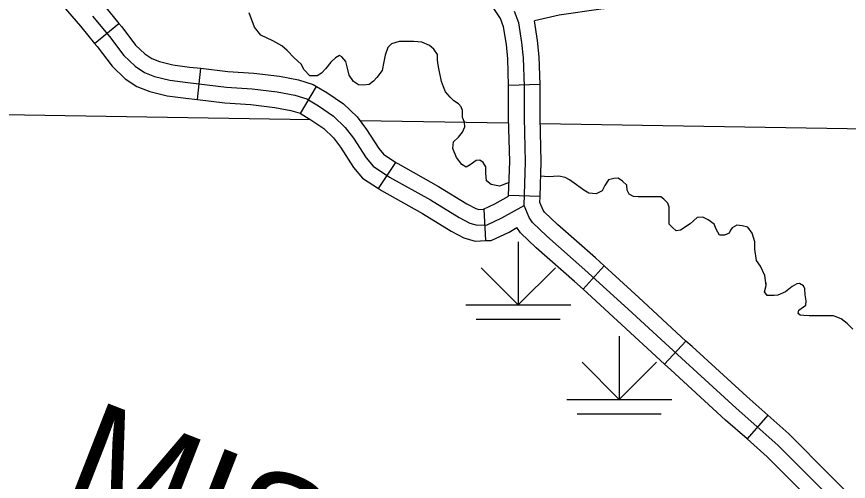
# Model space of a CAD drawing. Extents: x 8749 to 11879, y 13275 to 15339.
# Drawn here: x 10428.5 to 10507.7, y 13510.8 to 13555.1 of the extents above; entities that cross this region are included whole.
import ezdxf

# ---------------------------------------------------------------- set-up
doc = ezdxf.new("R2010")
doc.units = 0
for name, color, linetype in [('Level 32', 7, 'Continuous'), ('Level 35', 7, 'Continuous'), ('Level 44', 7, 'Continuous'), ('Level 5', 7, 'Continuous'), ('Level 9', 7, 'Continuous')]:
    doc.layers.add(name, color=color, linetype=linetype)

msp = doc.modelspace()

# ---------------------------------------------------------------- linework, layer by layer
at = {"layer": 'Level 32'}
for p, q in [((10435.907, 13552.502), (10438.217, 13554.416)), ((10445.691, 13547.16), (10446.033, 13550.141)), ((10455.5, 13545.851), (10457.044, 13548.423)), ((10478.325, 13548.598), (10475.327, 13548.501)), ((10462.943, 13538.685), (10464.6, 13541.185)), ((10478.337, 13537.945), (10475.338, 13538.041)), ((10473.156, 13533.743), (10473.02, 13536.74)), ((10484.441, 13531.328), (10482.419, 13529.112)), ((10492.226, 13524.182), (10490.193, 13521.976)), ((10500.025, 13517.11), (10498.039, 13514.862))]:
    msp.add_line(p, q, dxfattribs=at)
for points in [[(10430.087, 13562.218), (10430.724, 13562.014), (10431.968, 13561.307), (10433.005, 13560.402), (10434.747, 13558.542), (10436.841, 13556.075), (10438.217, 13554.416)], [(10429.172, 13559.361), (10429.512, 13559.252), (10430.223, 13558.848), (10430.918, 13558.241), (10432.507, 13556.545), (10434.543, 13554.147), (10435.907, 13552.502)], [(10475.327, 13548.501), (10475.244, 13551.056), (10475.12, 13552.402), (10474.841, 13554.077), (10474.551, 13554.868), (10473.853, 13555.915), (10473.047, 13557.428), (10472.826, 13558.104)], [(10485.031, 13555.879), (10484.109, 13555.784), (10480.138, 13555.197), (10477.787, 13554.648)], [(10435.692, 13555.111), (10437.313, 13553.155), (10438.69, 13551.354), (10439.756, 13550.332), (10440.638, 13549.754), (10441.615, 13549.354), (10443.081, 13548.998), (10444.769, 13548.776), (10448.455, 13548.353), (10450.92, 13548.175), (10453.297, 13547.909), (10454.962, 13547.597), (10456.113, 13547.233), (10457.223, 13546.566), (10458.667, 13545.588), (10459.777, 13544.521), (10460.554, 13543.476), (10461.753, 13541.609), (10462.42, 13540.831), (10463.996, 13539.786), (10467.905, 13537.607), (10470.614, 13535.94), (10471.636, 13535.406), (10472.324, 13535.206), (10473.302, 13535.251), (10474.701, 13535.895), (10476.808, 13537.074)], [(10438.217, 13554.416), (10438.487, 13554.089), (10439.812, 13552.357), (10440.695, 13551.51), (10441.34, 13551.087), (10442.079, 13550.785), (10443.357, 13550.475), (10444.952, 13550.264), (10446.033, 13550.141)], [(10478.325, 13548.598), (10478.239, 13551.243), (10478.097, 13552.787), (10477.787, 13554.648)], [(10435.907, 13552.502), (10436.14, 13552.22), (10437.569, 13550.352), (10438.818, 13549.153), (10439.936, 13548.42), (10441.151, 13547.923), (10442.805, 13547.521), (10444.585, 13547.287), (10445.691, 13547.16)], [(10446.033, 13550.141), (10448.595, 13549.847), (10451.058, 13549.669), (10453.518, 13549.393), (10455.328, 13549.055), (10456.734, 13548.609), (10457.044, 13548.423)], [(10457.044, 13548.423), (10458.03, 13547.831), (10459.614, 13546.758), (10460.906, 13545.516), (10461.788, 13544.33), (10462.96, 13542.506), (10463.423, 13541.965), (10464.6, 13541.185)], [(10475.338, 13538.041), (10475.441, 13541.257), (10475.331, 13545.412), (10475.331, 13548.387), (10475.327, 13548.501)], [(10478.337, 13537.945), (10478.442, 13541.249), (10478.331, 13545.452), (10478.331, 13548.435), (10478.325, 13548.598)], [(10445.691, 13547.16), (10448.316, 13546.859), (10450.783, 13546.681), (10453.075, 13546.424), (10454.596, 13546.14), (10455.491, 13545.856), (10455.5, 13545.851)], [(10455.5, 13545.851), (10456.416, 13545.301), (10457.719, 13544.418), (10458.648, 13543.525), (10459.32, 13542.622), (10460.547, 13540.711), (10461.417, 13539.696), (10462.943, 13538.685)], [(10464.6, 13541.185), (10464.777, 13541.068), (10468.664, 13538.902), (10471.356, 13537.245), (10472.198, 13536.805), (10472.505, 13536.716), (10473.02, 13536.74)], [(10462.943, 13538.685), (10463.216, 13538.504), (10467.147, 13536.313), (10469.873, 13534.635), (10471.074, 13534.008), (10472.144, 13533.697), (10473.156, 13533.743)], [(10472.94, 13536.736), (10474.02, 13537.233), (10475.336, 13537.969)], [(10475.336, 13537.969), (10475.338, 13538.041)], [(10484.441, 13531.328), (10483.605, 13532.091), (10479.997, 13535.26), (10478.764, 13536.435), (10478.622, 13536.648), (10478.318, 13537.358), (10478.337, 13537.945)], [(10473.156, 13533.743), (10473.663, 13533.766), (10475.382, 13534.558), (10476.131, 13534.976)], [(10482.419, 13529.112), (10481.604, 13529.856), (10477.972, 13533.046), (10476.452, 13534.493), (10476.131, 13534.976)], [(10492.226, 13524.182), (10487.743, 13528.316), (10484.441, 13531.328)], [(10490.193, 13521.976), (10485.715, 13526.105), (10482.419, 13529.112)], [(10500.025, 13517.11), (10498.009, 13518.892), (10492.806, 13523.647), (10492.226, 13524.182)], [(10498.039, 13514.862), (10496.004, 13516.66), (10490.778, 13521.437), (10490.193, 13521.976)], [(10507.663, 13509.673), (10506, 13511.363), (10502.01, 13515.357), (10500.025, 13517.11)], [(10505.525, 13507.569), (10503.87, 13509.25), (10499.954, 13513.17), (10498.039, 13514.862)]]:
    msp.add_lwpolyline(points, dxfattribs=at)
at = {"layer": 'Level 35'}
for points in [[(10463.281, 13549.922), (10462.783, 13549.255), (10462.454, 13548.926), (10462.049, 13548.597), (10461.517, 13548.546), (10461.036, 13548.571), (10460.555, 13548.901), (10460.15, 13549.483), (10459.948, 13550.294), (10459.821, 13550.775), (10459.442, 13551.231), (10459.239, 13551.358), (10458.834, 13551.13), (10458.404, 13550.725), (10457.923, 13550.117), (10457.518, 13549.686), (10457.088, 13549.433), (10456.404, 13549.433), (10455.873, 13549.99), (10455.569, 13550.522), (10454.911, 13551.13), (10454.253, 13551.839), (10453.721, 13552.295), (10452.861, 13552.751), (10451.747, 13553.309), (10451.139, 13554.069), (10450.608, 13555.437)], [(10476.808, 13537.074), (10476.942, 13541.253), (10476.831, 13545.432), (10476.831, 13548.411), (10476.742, 13551.15), (10476.608, 13552.595), (10476.298, 13554.462), (10475.898, 13555.551)], [(10470.951, 13545.473), (10470.951, 13546.121), (10470.824, 13546.476), (10470.571, 13546.755), (10470.116, 13547.059), (10469.761, 13547.388), (10469.331, 13547.895), (10469.128, 13548.376), (10468.926, 13548.883), (10468.698, 13550.124), (10468.622, 13550.479), (10468.572, 13550.91), (10468.546, 13551.442), (10468.217, 13551.948), (10467.812, 13552.303), (10467.078, 13552.632), (10466.319, 13552.708), (10465.458, 13552.708), (10464.901, 13552.683), (10464.193, 13552.48), (10463.838, 13552.126), (10463.56, 13551.391), (10463.433, 13550.758), (10463.281, 13549.922)], [(10470.014, 13542.509), (10470.09, 13543.142), (10470.571, 13543.598), (10470.951, 13544.054), (10471.153, 13544.561), (10471.128, 13545.017), (10470.951, 13545.473)], [(10474.469, 13538.936), (10473.685, 13539.088), (10473.229, 13539.443), (10473.153, 13540.152), (10473.153, 13540.761), (10472.925, 13541.166), (10472.596, 13541.394), (10472.242, 13541.369), (10471.66, 13540.938), (10471.28, 13540.735), (10470.875, 13540.989), (10470.369, 13541.647), (10470.014, 13542.509)], [(10475.378, 13539.274), (10474.469, 13538.936)], [(10480.106, 13539.874), (10479.101, 13539.798), (10478.399, 13539.881)], [(10487.244, 13537.948), (10486.814, 13538.151), (10486.637, 13538.531), (10486.586, 13539.012), (10486.181, 13539.392), (10485.776, 13539.696), (10485.371, 13539.646), (10484.839, 13539.519), (10484.51, 13538.987), (10484.232, 13538.48), (10483.675, 13538.202), (10482.966, 13538.252), (10482.485, 13538.556), (10481.802, 13539.038), (10481.119, 13539.519), (10480.714, 13539.747), (10480.106, 13539.874)], [(10491.719, 13534.738), (10491.294, 13534.68), (10490.939, 13534.984), (10490.636, 13535.314), (10490.61, 13536.2), (10490.61, 13536.91), (10490.484, 13537.29), (10490.13, 13537.695), (10489.826, 13537.898), (10489.37, 13537.923), (10488.661, 13537.923), (10488.029, 13537.898), (10487.674, 13537.923), (10487.244, 13537.948)], [(10508.399, 13506.788), (10504.935, 13510.307), (10500.982, 13514.263), (10497.007, 13517.776), (10491.792, 13522.542), (10486.729, 13527.21), (10482.605, 13530.974), (10478.985, 13534.153), (10477.608, 13535.464), (10477.297, 13535.931), (10476.808, 13537.074)], [(10499.87, 13529.481), (10499.743, 13530.432), (10499.313, 13531.293), (10498.958, 13531.85), (10498.781, 13532.94), (10498.781, 13533.624), (10498.528, 13534.434), (10498.123, 13535.017), (10497.591, 13535.144), (10497.06, 13535.22), (10496.63, 13534.966), (10496.452, 13534.738), (10496.326, 13534.46), (10495.896, 13534.257), (10495.415, 13534.257), (10495.111, 13534.84), (10494.908, 13535.321), (10494.326, 13535.726), (10493.82, 13535.98), (10493.288, 13535.929), (10492.63, 13535.346), (10491.719, 13534.738)], [(10508.121, 13525.327), (10507.564, 13525.859), (10507.007, 13526.289), (10506.273, 13526.568), (10505.438, 13526.593), (10504.805, 13526.593), (10503.945, 13526.593), (10503.464, 13526.619), (10503.109, 13526.644), (10502.907, 13526.796), (10502.983, 13527.125), (10503.641, 13527.607), (10503.666, 13528.012), (10503.59, 13528.569), (10503.54, 13529.152), (10503.413, 13529.431), (10503.033, 13529.659), (10502.78, 13529.633), (10502.35, 13529.38), (10501.717, 13528.873), (10500.983, 13528.544), (10500.629, 13528.519), (10499.945, 13528.519), (10499.692, 13528.873), (10499.87, 13529.481), (10499.87, 13529.709)]]:
    msp.add_lwpolyline(points, dxfattribs=at)
at = {"layer": 'Level 44'}
for p, q in [((10476.258, 13533.626), (10476.258, 13527.626)), ((10476.258, 13527.626), (10472.723, 13531.162)), ((10476.258, 13527.626), (10479.794, 13531.162)), ((10471.258, 13527.626), (10481.258, 13527.626)), ((10472.258, 13526.263), (10480.258, 13526.263)), ((10485.87, 13524.63), (10485.87, 13518.63)), ((10485.87, 13518.63), (10482.335, 13522.166)), ((10485.87, 13518.63), (10489.406, 13522.166)), ((10480.87, 13518.63), (10490.87, 13518.63)), ((10481.87, 13517.267), (10489.87, 13517.267))]:
    msp.add_line(p, q, dxfattribs=at)
at = {"layer": 'Level 5'}
for points in [[(10419.449, 13545.878), (10456.479, 13545.263)], [(10461.152, 13545.185), (10475.331, 13544.949)], [(10478.331, 13544.899), (10527.082, 13544.089)]]:
    msp.add_lwpolyline(points, dxfattribs=at)

# ---------------------------------------------------------------- texts
at = {"layer": 'Level 9'}
msp.add_text('MISSOURI', height=10.56, rotation=338.64334, dxfattribs=at).set_placement((10432.276, 13508.827))

doc.saveas('drawing.dxf')
